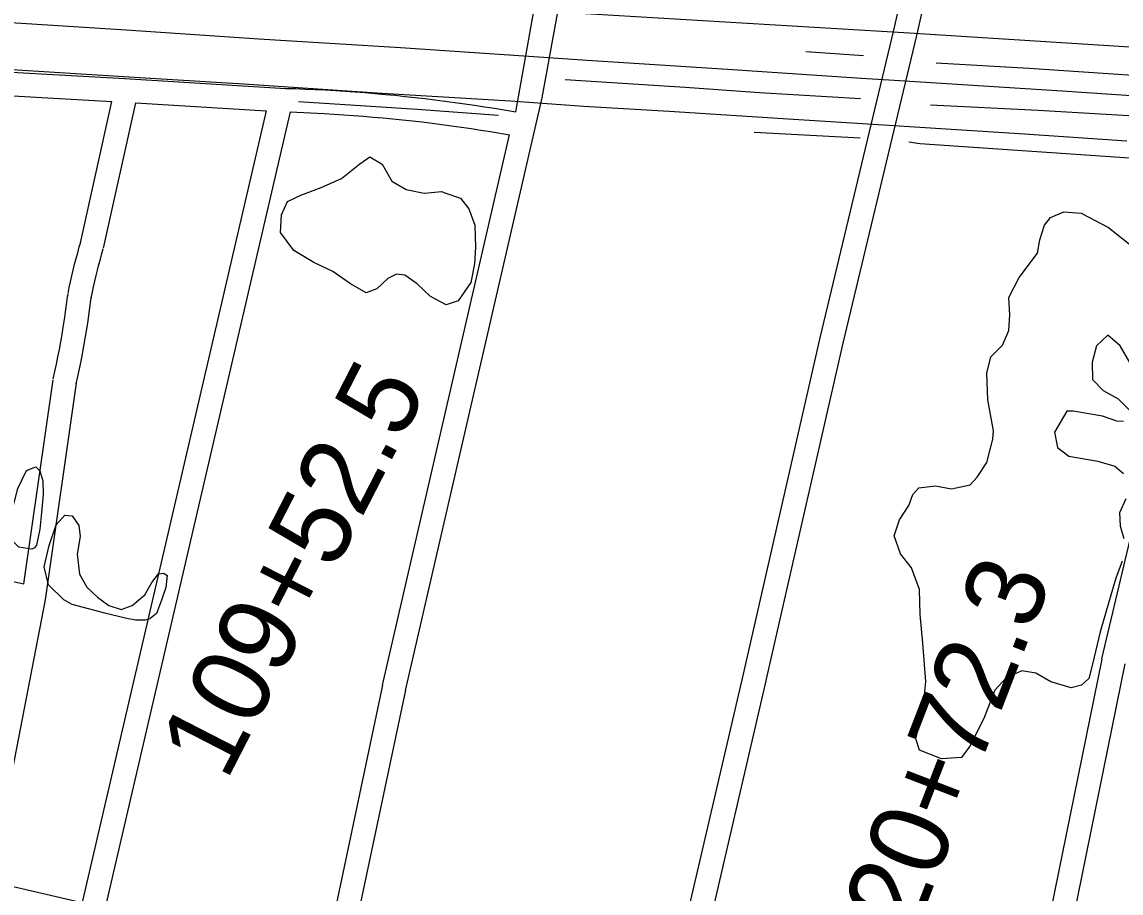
# Model space of a CAD drawing. Extents: x 3598634 to 3636690, y 517270 to 542944.
# Drawn here: x 3625290 to 3626690, y 537317 to 538426 of the extents above; entities that cross this region are included whole.
import ezdxf

# ---------------------------------------------------------------- set-up
doc = ezdxf.new("R2010")
doc.units = 0
for name, color, linetype in [('V-RAIL-TRAK', 7, 'Continuous'), ('V-ROAD-CNTR', 7, 'Continuous'), ('V-SITE-VEGE', 7, 'Continuous'), ('V-SURV-IDEN', 7, 'Continuous'), ('V-TOPO-SHOR', 7, 'Continuous')]:
    doc.layers.add(name, color=color, linetype=linetype)

msp = doc.modelspace()

# ---------------------------------------------------------------- linework, layer by layer
at = {"layer": 'V-RAIL-TRAK'}
for points in [[(3622935.2, 538713), (3623095.7, 538679.1), (3623238.3, 538649.9), (3623383.4, 538622.9), (3623522.2, 538598.8), (3623606.1, 538584.3), (3623745, 538563.4), (3623915.6, 538539.3), (3624106.3, 538516.1), (3624202.7, 538505.3), (3624343.3, 538492), (3624404.5, 538486.6), (3624489.9, 538479.1), (3624624.5, 538468.3), (3624786.7, 538457), (3624948.2, 538446.5), (3625114.6, 538435), (3625130.1, 538434.1), (3625142.9, 538433.6), (3625161.7, 538432.3), (3625296.3, 538423.9)], [(3625296.3, 538423.9), (3625422.9, 538415.6), (3625591.7, 538404.4), (3625772.1, 538393.2), (3625929.2, 538382.7), (3625948, 538381.4), (3626009.9, 538377.2), (3626188.7, 538365.8), (3626359.1, 538354.2), (3626400.6, 538351.7), (3626441.1, 538349.2), (3626614.7, 538337.9), (3626771.8, 538327.4), (3626849.7, 538322.4), (3627025.8, 538311.6), (3627197, 538300.1), (3627295.7, 538293.8), (3627473.1, 538282.6), (3627639.5, 538271.4), (3627746.7, 538264.5), (3627768.5, 538263), (3627960.5, 538250.8), (3628119.8, 538240.1), (3628232.6, 538232.9)], [(3626697, 538274.1), (3626566.7, 538282.7), (3626400.3, 538293.6), (3626387.1, 538294.4), (3626272.7, 538301.4), (3626114.4, 538311.6), (3626005.5, 538318.2), (3625935.7, 538323.1), (3625912.2, 538324.8), (3625748.6, 538334.8), (3625572.7, 538346.5), (3625447.2, 538354.2), (3625249.9, 538366.5)]]:
    msp.add_lwpolyline(points, dxfattribs=at)
at = {"layer": 'V-ROAD-CNTR'}
for points in [[(3626807.8, 540225.7), (3626801.6, 540189.2), (3626698.6, 539737.7), (3626539, 539027), (3626399.7, 538415.1), (3626306, 538023.5), (3626208, 537593.8)], [(3626827.5, 540168), (3626727.9, 539731.1), (3626568.3, 539020.3), (3626429, 538408.3), (3626335.3, 538016.6), (3626237.3, 537587.1)], [(3625778.5, 537574.7), (3625952.7, 538329), (3625972, 538436), (3626099.9, 538983.5), (3626257.3, 539660.5), (3626279.9, 539760)], [(3626665.1, 537614.8), (3626824.2, 538285.5), (3626848.4, 538386.7), (3627127.6, 539617.3), (3627140.9, 539709.5)], [(3625919.1, 538311.1), (3625942.6, 538442.1), (3626070.7, 538990.3), (3626211, 539593.6)], [(3627306.5, 538353.9), (3626861.2, 538383.4), (3626413.1, 538411.8), (3625958.2, 538439), (3625555.9, 538472)], [(3625116.9, 538370.9), (3625421.3, 538353.7), (3625626.1, 538341.2)], [(3625115.2, 538341), (3625404.9, 538324.6)], [(3625625.7, 538341.2), (3625638.4, 538340.8), (3625651.1, 538340.3), (3625663.8, 538339.7), (3625676.6, 538339.1), (3625689.3, 538338.3), (3625702, 538337.5), (3625714.7, 538336.6), (3625727.4, 538335.7), (3625740.1, 538334.6), (3625752.8, 538333.5), (3625765.5, 538332.3), (3625778.2, 538331), (3625790.8, 538329.6), (3625803.5, 538328.2), (3625816.1, 538326.6), (3625828.8, 538325), (3625841.4, 538323.3), (3625854, 538321.6), (3625866.6, 538319.7), (3625879.2, 538317.8), (3625891.8, 538315.8), (3625904.4, 538313.7), (3625919.1, 538311.1)], [(3625364.9, 538144.4), (3625404.9, 538324.6)], [(3625394.2, 538137.9), (3625435.2, 538322.8)], [(3625435.2, 538322.8), (3625601.2, 538312.6)], [(3625601.2, 538312.6), (3625367.5, 537306.7)], [(3625631.7, 538311.3), (3625396.7, 537300)], [(3625631.7, 538311.3), (3625674.9, 538309.1), (3625687.5, 538308.4), (3625700, 538307.6), (3625712.5, 538306.7), (3625725, 538305.8), (3625737.5, 538304.7), (3625750, 538303.6), (3625762.5, 538302.4), (3625775, 538301.2), (3625787.5, 538299.8), (3625800, 538298.4), (3625812.4, 538296.9), (3625824.9, 538295.3), (3625837.3, 538293.6), (3625849.8, 538291.9), (3625862.2, 538290), (3625874.6, 538288.1), (3625887, 538286.1), (3625911.1, 538282.1)], [(3625749.2, 537581.4), (3625911.1, 538282.1)], [(3625349.2, 538080.2), (3625350.6, 538087.6), (3625352.2, 538095), (3625353.9, 538102.4), (3625355.6, 538109.8), (3625357.4, 538117.2), (3625359.3, 538124.5), (3625361.3, 538131.9), (3625363.3, 538139.2), (3625365.1, 538145.4)], [(3625378.6, 538074.3), (3625380, 538081.5), (3625381.5, 538088.6), (3625383.1, 538095.7), (3625384.8, 538102.8), (3625386.5, 538109.8), (3625388.3, 538116.9), (3625390.2, 538123.9), (3625392.2, 538130.9), (3625393.9, 538137)], [(3625330.2, 537971.2), (3625332.3, 537980.6), (3625334.3, 537990), (3625336.1, 537999.5), (3625338, 538008.9), (3625339.7, 538018.3), (3625341.4, 538027.8), (3625342.9, 538037.3), (3625344.4, 538046.8), (3625345.9, 538056.3), (3625347.2, 538065.8), (3625348.5, 538075.3), (3625349, 538079.1)], [(3625359.5, 537964.8), (3625361.6, 537974.4), (3625363.6, 537984), (3625365.6, 537993.7), (3625367.4, 538003.3), (3625369.2, 538013), (3625370.9, 538022.7), (3625372.5, 538032.5), (3625374.1, 538042.2), (3625375.6, 538051.9), (3625376.9, 538061.7), (3625378.2, 538071.4), (3625378.7, 538075.3)], [(3625249.6, 537325.6), (3625320.1, 537689.9), (3625359.7, 537965.9)], [(3625292.8, 537710.4), (3625330, 537970.1)], [(3624644.9, 537853.2), (3624983.7, 537777), (3625292.8, 537710.4)], [(3626665, 537614.3), (3626599.8, 537293.3), (3626533, 537010.4)], [(3626694.4, 537608.3), (3626629.1, 537286.9), (3626562.2, 537003.5)], [(3626208, 537593.8), (3626128.4, 537251.1), (3626106.1, 537126.9)], [(3625749.2, 537581.2), (3625690.6, 537303.8), (3625680.6, 537240.8)], [(3626237.3, 537587), (3626157.8, 537245), (3626135.6, 537121.6)], [(3625778.5, 537575), (3625720.1, 537298.4), (3625710.3, 537236.2)], [(3625016.6, 537385.8), (3625240.6, 537333.9), (3625365, 537305.1), (3625389, 537299.7), (3625671.6, 537235.6), (3625689.6, 537230.9), (3625945.3, 537163.1), (3626118, 537115.9), (3626160.1, 537104.4), (3626408.6, 537034.9), (3626546.7, 536998.8), (3626666.3, 536969.3), (3626849.1, 536928.3), (3626980.2, 536900), (3627120.8, 536869.8), (3627301.3, 536831.2), (3627417.4, 536806.5), (3627511.1, 536786.5), (3627588.7, 536766.1)]]:
    msp.add_lwpolyline(points, dxfattribs=at)
at = {"layer": 'V-SITE-VEGE'}
for points in [[(3625828.5, 538208.3), (3625848.7, 538201.5), (3625859.1, 538187.9), (3625866.7, 538166.9), (3625867.8, 538139), (3625866.3, 538117.7), (3625861.6, 538094.2), (3625845.6, 538070.5), (3625830.6, 538065.4), (3625810.4, 538076), (3625793.6, 538092.3), (3625777.8, 538103.3), (3625767.1, 538104.6), (3625756.3, 538098.9), (3625742.1, 538085.8), (3625728.7, 538080.7), (3625708.6, 538092.4), (3625685.9, 538107.8), (3625662, 538119.5), (3625636.6, 538134.9), (3625619.4, 538157.7), (3625620.9, 538180.2), (3625628.2, 538197.2), (3625645.5, 538205.4), (3625671.3, 538215), (3625697.2, 538226.3), (3625720.6, 538245.1), (3625733.1, 538254), (3625748.9, 538244.6), (3625761.4, 538222.9), (3625779.4, 538212.4), (3625802.3, 538207.7), (3625824.8, 538210)], [(3625302.9, 537754.4), (3625286.4, 537757), (3625277.5, 537765.8), (3625275.3, 537776.4), (3625277.3, 537802.1), (3625284.9, 537831.7), (3625296.3, 537854.5), (3625308.2, 537859.3), (3625313.1, 537854.2), (3625316.7, 537841.7), (3625317.2, 537824.3), (3625315, 537801.3), (3625313.1, 537779.8), (3625308.9, 537759.6), (3625306.5, 537756.1)], [(3625343.7, 537690), (3625324.2, 537709), (3625318.7, 537732.2), (3625324.8, 537759.3), (3625333.9, 537785.3), (3625345, 537797.8), (3625354.2, 537797), (3625362.8, 537784.8), (3625364.6, 537770.6), (3625360.6, 537748.2), (3625363.6, 537722.5), (3625373.1, 537706.1), (3625386.4, 537693.2), (3625400.9, 537682.6), (3625416.8, 537677.8), (3625430.7, 537682.9), (3625446.6, 537696.4), (3625455.5, 537711.9), (3625464.2, 537723.2), (3625471, 537724), (3625475.4, 537721), (3625473.4, 537705.7), (3625468, 537689.5), (3625461.8, 537672.6), (3625453, 537665.6), (3625447.2, 537664.1), (3625435, 537664), (3625421.8, 537666.8), (3625395.9, 537673.1), (3625354.4, 537684.1)]]:
    msp.add_lwpolyline(points, close=True, dxfattribs=at)
for points in [[(3626691, 537739.4), (3626682.9, 537717.4), (3626676.5, 537696), (3626663, 537649.3), (3626653.3, 537608.2), (3626648.5, 537589.9), (3626639.2, 537581.3), (3626626.1, 537578), (3626600, 537585.6), (3626581.3, 537596.6), (3626563.4, 537599.6), (3626543.7, 537591.1), (3626528.9, 537575.1), (3626514.7, 537539.1), (3626497.2, 537503.7), (3626486.3, 537489.4), (3626461.1, 537487.6), (3626433, 537498.7), (3626428.2, 537513), (3626437.6, 537552.1), (3626441.2, 537586), (3626437.1, 537634.8), (3626434, 537671.4), (3626433.1, 537703.3), (3626422.7, 537730.7), (3626408.6, 537748.4), (3626400.7, 537771.6), (3626407.6, 537791.8), (3626419.5, 537809.9), (3626424.5, 537824), (3626432.3, 537832.7), (3626453.3, 537835.2), (3626473.6, 537831.3), (3626497.7, 537836.2), (3626506.4, 537846.3), (3626518.6, 537865), (3626526.5, 537894.4), (3626527.3, 537905.3), (3626520.1, 537944.7), (3626518.7, 537978.7), (3626523.8, 537999.2), (3626538.6, 538014.3), (3626546.9, 538033), (3626547.9, 538052.8), (3626546.8, 538074.7), (3626560, 538100.4), (3626583.4, 538131.3), (3626586.3, 538148.3), (3626592, 538166.8), (3626599.6, 538176.7), (3626616.8, 538183.8), (3626639, 538182.2), (3626673.5, 538164.1), (3626704.6, 538139.6)], [(3626700.6, 537992.3), (3626688.6, 538013.2), (3626672.9, 538027.1), (3626658.2, 538013.5), (3626653, 537992.6), (3626653.2, 537970.5), (3626666.8, 537956.3), (3626686.1, 537945.9), (3626700, 537932.1)], [(3626692.6, 537917.1), (3626684.1, 537917.3), (3626665.9, 537923.9), (3626628.8, 537930.3), (3626620.6, 537930.2), (3626605, 537903.5), (3626608.7, 537883.9), (3626623, 537872.7), (3626660.1, 537866.7), (3626681.8, 537860.1), (3626692.5, 537850.7)], [(3626695.7, 537818.5), (3626687.4, 537800.6), (3626688.6, 537784.4), (3626693.3, 537768)]]:
    msp.add_lwpolyline(points, dxfattribs=at)
at = {"layer": 'V-TOPO-SHOR'}
for p, q in [((3626361.5, 538382.7), (3626288.1, 538387.6)), ((3626357.6, 538277.8), (3626222.5, 538284.8))]:
    msp.add_line(p, q, dxfattribs=at)
for points in [[(3626811.5, 538350.5), (3626572.7, 538366.3), (3626454.3, 538373.3)], [(3626358, 538327.9), (3626229.4, 538335.5), (3626134.5, 538342.1), (3625981.7, 538352)], [(3625896.9, 538306.5), (3625793.3, 538314.2), (3625642.3, 538323.9)], [(3626807.6, 538300), (3626584, 538312.8), (3626447.1, 538319.6)], [(3626818.1, 538244.4), (3626433.5, 538270.4), (3626419.4, 538272.7)]]:
    msp.add_lwpolyline(points, dxfattribs=at)

# ---------------------------------------------------------------- texts
at = {"layer": 'V-SURV-IDEN'}
for s, rotation, p in [('109+52.5', 62.8307, (3625550.5, 537457.9)), ('120+72.3', 68.9335, (3626400.2, 537193.3))]:
    msp.add_text(s, height=100, rotation=rotation, dxfattribs=at).set_placement(p)

doc.saveas('drawing.dxf')
